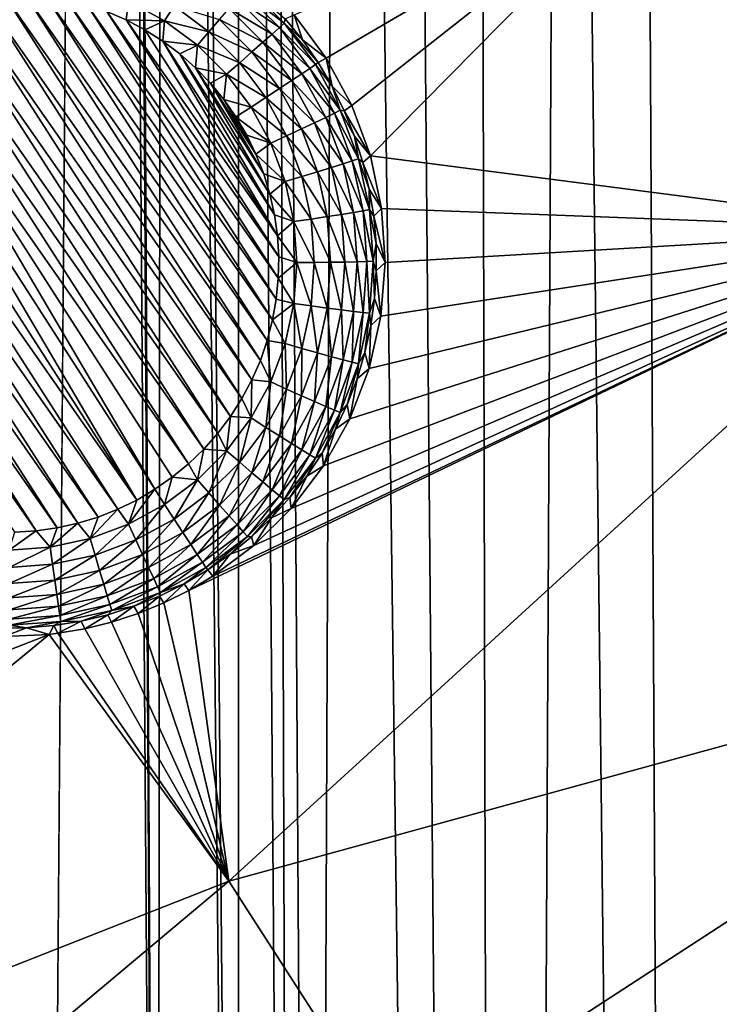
# Model space of a CAD drawing. Header units: metres. Extents: x -24 to 72, y -247 to 22.
# Tile 260 of 573: x 13 to 15, y -214 to -211. Entities that reach past the tile are written whole.
import ezdxf

# ---------------------------------------------------------------- set-up
doc = ezdxf.new("R2010")
doc.units = ezdxf.units.M
doc.layers.add('solid_509589_MEDIA_SW0001', color=7, linetype='CONTINUOUS')

msp = doc.modelspace()

# ---------------------------------------------------------------- linework, layer by layer
at = {"layer": 'solid_509589_MEDIA_SW0001'}
for points in [[(9.827398, -160.402893, 308.565277), (13.045057, -217.557907, 309.524597), (13.213239, -195.754791, 309.141724)], [(9.827398, -160.402893, 308.565277), (12.628703, -216.532242, 309.512268), (13.045057, -217.557907, 309.524597)], [(13.045057, -217.557907, 309.524597), (13.378036, -218.612869, 309.538422), (13.213239, -195.754791, 309.141724)], [(13.378036, -218.612869, 309.538422), (13.259324, -197.184433, 309.166046), (13.213239, -195.754791, 309.141724)], [(13.378036, -218.612869, 309.538422), (13.270106, -197.342987, 309.168671), (13.259324, -197.184433, 309.166046)], [(13.378036, -218.612869, 309.538422), (13.39714, -198.608475, 309.188965), (13.270106, -197.342987, 309.168671)], [(13.378036, -218.612869, 309.538422), (13.625908, -219.691513, 309.553772), (13.39714, -198.608475, 309.188965)], [(13.625908, -219.691513, 309.553772), (13.440362, -198.924759, 309.193909), (13.39714, -198.608475, 309.188965)], [(13.625908, -219.691513, 309.553772), (13.626086, -200.020081, 309.210388), (13.440362, -198.924759, 309.193909)], [(13.625908, -219.691513, 309.553772), (13.786937, -220.786545, 309.570587), (13.626086, -200.020081, 309.210388)], [(13.786937, -220.786545, 309.570587), (13.723194, -200.490143, 309.217224), (13.626086, -200.020081, 309.210388)], [(13.860041, -221.890396, 309.588806), (13.945312, -201.414352, 309.230164), (13.723194, -200.490143, 309.217224)], [(13.786937, -220.786545, 309.570587), (13.860041, -221.890396, 309.588806), (13.723194, -200.490143, 309.217224)], [(13.860041, -221.890396, 309.588806), (14.441781, -238.860062, 309.876434), (13.945312, -201.414352, 309.230164)], [(14.441781, -238.860062, 309.876434), (14.117226, -202.031662, 309.238403), (13.945312, -201.414352, 309.230164)], [(14.441781, -238.860062, 309.876434), (14.353544, -202.785583, 309.248077), (14.117226, -202.031662, 309.238403)], [(14.441781, -238.860062, 309.876434), (14.620336, -203.541016, 309.257233), (14.353544, -202.785583, 309.248077)], [(14.441781, -238.860062, 309.876434), (15.026771, -238.335419, 309.858276), (14.620336, -203.541016, 309.257233)], [(15.026771, -238.335419, 309.858276), (14.849113, -204.128036, 309.263947), (14.620336, -203.541016, 309.257233)], [(15.026771, -238.335419, 309.858276), (15.230062, -205.01091, 309.273407), (14.849113, -204.128036, 309.263947)], [(15.026771, -238.335419, 309.858276), (15.592545, -237.790359, 309.839752), (15.230062, -205.01091, 309.273407)], [(14.911809, -210.563904, 268.234863), (14.950194, -210.531403, 268.261108), (15.818496, -211.655716, 268.280731)], [(14.950194, -210.531403, 268.261108), (14.950193, -210.53186, 268.234985), (15.818496, -211.656174, 268.254608)], [(15.326511, -210.652802, 268.23645), (15.818496, -211.656174, 268.254608), (14.950193, -210.53186, 268.234985)], [(15.818496, -211.655716, 268.280731), (14.950194, -210.531403, 268.261108), (15.818496, -211.656174, 268.254608)], [(13.894341, -211.159302, 268.263062), (13.796313, -211.026947, 268.260468), (14.911809, -210.563904, 268.234863)], [(13.972493, -211.304276, 268.266449), (13.894341, -211.159302, 268.263062), (14.911809, -210.563904, 268.234863)], [(14.029166, -211.458908, 268.270599), (13.972493, -211.304276, 268.266449), (14.911809, -210.563904, 268.234863)], [(14.029166, -211.458908, 268.270599), (14.911809, -210.563904, 268.234863), (15.77787, -211.685333, 268.254425)], [(14.911809, -210.563904, 268.234863), (15.818496, -211.655716, 268.280731), (15.77787, -211.685333, 268.254425)], [(13.621112, -210.978348, 267.81192), (13.640181, -210.955521, 267.858917), (13.750567, -211.065887, 267.86084)], [(13.640181, -210.955521, 267.858917), (13.653197, -210.93959, 267.910583), (13.765589, -211.051971, 267.912537)], [(13.750567, -211.065887, 267.86084), (13.640181, -210.955521, 267.858917), (13.765589, -211.051971, 267.912537)], [(13.765589, -211.051971, 267.912537), (13.653197, -210.93959, 267.910583), (13.76808, -211.038742, 267.966949)], [(13.562168, -212.307724, 267.71521), (12.651519, -211.006393, 267.692505), (12.713546, -210.987427, 267.692169)], [(13.6012, -212.256027, 267.714325), (12.713546, -210.987427, 267.692169), (12.776787, -210.973404, 267.691925)], [(13.562168, -212.307724, 267.71521), (12.713546, -210.987427, 267.692169), (13.6012, -212.256027, 267.714325)], [(13.636061, -212.201431, 267.713379), (12.776787, -210.973404, 267.691925), (12.840946, -210.964386, 267.691772)], [(13.6012, -212.256027, 267.714325), (12.776787, -210.973404, 267.691925), (13.636061, -212.201431, 267.713379)], [(13.666552, -212.144196, 267.712372), (12.840946, -210.964386, 267.691772), (12.905674, -210.960434, 267.691711)], [(13.636061, -212.201431, 267.713379), (12.840946, -210.964386, 267.691772), (13.666552, -212.144196, 267.712372)], [(13.692432, -212.084824, 267.711334), (12.905674, -210.960434, 267.691711), (12.970452, -210.961563, 267.691711)], [(13.666552, -212.144196, 267.712372), (12.905674, -210.960434, 267.691711), (13.692432, -212.084824, 267.711334)], [(13.713583, -212.02356, 267.710266), (12.970452, -210.961563, 267.691711), (13.034965, -210.967773, 267.691833)], [(13.692432, -212.084824, 267.711334), (12.970452, -210.961563, 267.691711), (13.713583, -212.02356, 267.710266)], [(13.729863, -211.9608, 267.709167), (13.034965, -210.967773, 267.691833), (13.098823, -210.979034, 267.692017)], [(13.713583, -212.02356, 267.710266), (13.034965, -210.967773, 267.691833), (13.729863, -211.9608, 267.709167)], [(13.741156, -211.897018, 267.708038), (13.098823, -210.979034, 267.692017), (13.161541, -210.995255, 267.692322)], [(13.729863, -211.9608, 267.709167), (13.098823, -210.979034, 267.692017), (13.741156, -211.897018, 267.708038)], [(13.289274, -210.98468, 267.697205), (13.282282, -211.042221, 267.693115), (13.222816, -211.016357, 267.692688)], [(13.289274, -210.98468, 267.697205), (13.399484, -211.044846, 267.698273), (13.282282, -211.042221, 267.693115)], [(13.428401, -210.999603, 267.712677), (13.399484, -211.044846, 267.698273), (13.289274, -210.98468, 267.697205)], [(13.596643, -211.007294, 267.77124), (13.621112, -210.978348, 267.81192), (13.728559, -211.085785, 267.813812)], [(13.728559, -211.085785, 267.813812), (13.621112, -210.978348, 267.81192), (13.750567, -211.065887, 267.86084)], [(13.519148, -212.356262, 267.716064), (12.5912, -211.030182, 267.692932), (12.651519, -211.006393, 267.692505)], [(13.519148, -212.356262, 267.716064), (12.651519, -211.006393, 267.692505), (13.562168, -212.307724, 267.71521)], [(13.747415, -211.832535, 267.70694), (13.161541, -210.995255, 267.692322), (13.222816, -211.016357, 267.692688)], [(13.741156, -211.897018, 267.708038), (13.161541, -210.995255, 267.692322), (13.747415, -211.832535, 267.70694)], [(13.748587, -211.7677, 267.70578), (13.222816, -211.016357, 267.692688), (13.282282, -211.042221, 267.693115)], [(13.747415, -211.832535, 267.70694), (13.222816, -211.016357, 267.692688), (13.748587, -211.7677, 267.70578)], [(13.535033, -211.079407, 267.714081), (13.399484, -211.044846, 267.698273), (13.428401, -210.999603, 267.712677)], [(13.535033, -211.079407, 267.714081), (13.428401, -210.999603, 267.712677), (13.567618, -211.041382, 267.738251)], [(13.567618, -211.041382, 267.738251), (13.596643, -211.007294, 267.77124), (13.700322, -211.110962, 267.773041)], [(13.700322, -211.110962, 267.773041), (13.596643, -211.007294, 267.77124), (13.728559, -211.085785, 267.813812)], [(13.472457, -212.401245, 267.716858), (12.533155, -211.058472, 267.69342), (12.5912, -211.030182, 267.692932)], [(13.472457, -212.401245, 267.716858), (12.5912, -211.030182, 267.692932), (13.519148, -212.356262, 267.716064)], [(13.744668, -211.703049, 267.704651), (13.282282, -211.042221, 267.693115), (13.339478, -211.072647, 267.693665)], [(13.399484, -211.044846, 267.698273), (13.339478, -211.072647, 267.693665), (13.282282, -211.042221, 267.693115)], [(13.748587, -211.7677, 267.70578), (13.282282, -211.042221, 267.693115), (13.744668, -211.703049, 267.704651)], [(13.399484, -211.044846, 267.698273), (13.394124, -211.107468, 267.694275), (13.339478, -211.072647, 267.693665)], [(13.399484, -211.044846, 267.698273), (13.500008, -211.120087, 267.699585), (13.394124, -211.107468, 267.694275)], [(13.535033, -211.079407, 267.714081), (13.500008, -211.120087, 267.699585), (13.399484, -211.044846, 267.698273)], [(13.535033, -211.079407, 267.714081), (13.567618, -211.041382, 267.738251), (13.666826, -211.140564, 267.73999)], [(13.666826, -211.140564, 267.73999), (13.567618, -211.041382, 267.738251), (13.700322, -211.110962, 267.773041)], [(13.765589, -211.051971, 267.912537), (13.76808, -211.038742, 267.966949), (13.821154, -211.103912, 267.968109)], [(13.821154, -211.103912, 267.968109), (13.76808, -211.038742, 267.966949), (13.796313, -211.026947, 268.260468)], [(13.821154, -211.103912, 267.968109), (13.796313, -211.026947, 268.260468), (13.894341, -211.159302, 268.263062)], [(13.369756, -212.479218, 267.718201), (12.47759, -211.091187, 267.69397), (12.533155, -211.058472, 267.69342)], [(13.422603, -212.442276, 267.71756), (12.533155, -211.058472, 267.69342), (13.472457, -212.401245, 267.716858)], [(13.369756, -212.479218, 267.718201), (12.533155, -211.058472, 267.69342), (13.422603, -212.442276, 267.71756)], [(13.744668, -211.703049, 267.704651), (13.339478, -211.072647, 267.693665), (13.394124, -211.107468, 267.694275)], [(13.728559, -211.085785, 267.813812), (13.750567, -211.065887, 267.86084), (13.84412, -211.190842, 267.863007)], [(13.750567, -211.065887, 267.86084), (13.765589, -211.051971, 267.912537), (13.860842, -211.179184, 267.914764)], [(13.84412, -211.190842, 267.863007), (13.750567, -211.065887, 267.86084), (13.860842, -211.179184, 267.914764)], [(13.765589, -211.051971, 267.912537), (13.821154, -211.103912, 267.968109), (13.869207, -211.172852, 267.969299)], [(13.860842, -211.179184, 267.914764), (13.765589, -211.051971, 267.912537), (13.869207, -211.172852, 267.969299)], [(13.31419, -212.511932, 267.718781), (12.424744, -211.128128, 267.694641), (12.47759, -211.091187, 267.69397)], [(13.31419, -212.511932, 267.718781), (12.47759, -211.091187, 267.69397), (13.369756, -212.479218, 267.718201)], [(13.73569, -211.63887, 267.703552), (13.394124, -211.107468, 267.694275), (13.445907, -211.1465, 267.694946)], [(13.500008, -211.120087, 267.699585), (13.445907, -211.1465, 267.694946), (13.394124, -211.107468, 267.694275)], [(13.744668, -211.703049, 267.704651), (13.394124, -211.107468, 267.694275), (13.73569, -211.63887, 267.703552)], [(13.62922, -211.173584, 267.715729), (13.500008, -211.120087, 267.699585), (13.535033, -211.079407, 267.714081)], [(13.62922, -211.173584, 267.715729), (13.535033, -211.079407, 267.714081), (13.666826, -211.140564, 267.73999)], [(13.700322, -211.110962, 267.773041), (13.728559, -211.085785, 267.813812), (13.819623, -211.207413, 267.815918)], [(13.819623, -211.207413, 267.815918), (13.728559, -211.085785, 267.813812), (13.84412, -211.190842, 267.863007)], [(13.869207, -211.172852, 267.969299), (13.821154, -211.103912, 267.968109), (13.894341, -211.159302, 268.263062)], [(13.31419, -212.511932, 267.718781), (12.374889, -211.169174, 267.695343), (12.424744, -211.128128, 267.694641)], [(13.500008, -211.120087, 267.699585), (13.494417, -211.189438, 267.695709), (13.445907, -211.1465, 267.694946)], [(13.500008, -211.120087, 267.699585), (13.588799, -211.208862, 267.701111), (13.494417, -211.189438, 267.695709)], [(13.62922, -211.173584, 267.715729), (13.588799, -211.208862, 267.701111), (13.500008, -211.120087, 267.699585)], [(13.666826, -211.140564, 267.73999), (13.700322, -211.110962, 267.773041), (13.788191, -211.228317, 267.775085)], [(13.788191, -211.228317, 267.775085), (13.700322, -211.110962, 267.773041), (13.819623, -211.207413, 267.815918)], [(13.721687, -211.575562, 267.702454), (13.445907, -211.1465, 267.694946), (13.494417, -211.189438, 267.695709)], [(13.73569, -211.63887, 267.703552), (13.445907, -211.1465, 267.694946), (13.721687, -211.575562, 267.702454)], [(13.62922, -211.173584, 267.715729), (13.666826, -211.140564, 267.73999), (13.750905, -211.252869, 267.741943)], [(13.750905, -211.252869, 267.741943), (13.666826, -211.140564, 267.73999), (13.788191, -211.228317, 267.775085)], [(13.911974, -211.245209, 267.970581), (13.869207, -211.172852, 267.969299), (13.894341, -211.159302, 268.263062)], [(13.911974, -211.245209, 267.970581), (13.894341, -211.159302, 268.263062), (13.972493, -211.304276, 268.266449)], [(13.256146, -212.540237, 267.719269), (12.328198, -211.214157, 267.696136), (12.374889, -211.169174, 267.695343)], [(13.31419, -212.511932, 267.718781), (13.256146, -212.540237, 267.719269), (12.374889, -211.169174, 267.695343)], [(13.702774, -211.513611, 267.701355), (13.494417, -211.189438, 267.695709), (13.539416, -211.236053, 267.696503)], [(13.588799, -211.208862, 267.701111), (13.539416, -211.236053, 267.696503), (13.494417, -211.189438, 267.695709)], [(13.721687, -211.575562, 267.702454), (13.494417, -211.189438, 267.695709), (13.702774, -211.513611, 267.701355)], [(13.709044, -211.280197, 267.71759), (13.588799, -211.208862, 267.701111), (13.62922, -211.173584, 267.715729)], [(13.709044, -211.280197, 267.71759), (13.62922, -211.173584, 267.715729), (13.750905, -211.252869, 267.741943)], [(13.819623, -211.207413, 267.815918), (13.84412, -211.190842, 267.863007), (13.918936, -211.327835, 267.865417)], [(13.84412, -211.190842, 267.863007), (13.860842, -211.179184, 267.914764), (13.937016, -211.318665, 267.917175)], [(13.918936, -211.327835, 267.865417), (13.84412, -211.190842, 267.863007), (13.937016, -211.318665, 267.917175)], [(13.860842, -211.179184, 267.914764), (13.869207, -211.172852, 267.969299), (13.911974, -211.245209, 267.970581)], [(13.937016, -211.318665, 267.917175), (13.860842, -211.179184, 267.914764), (13.911974, -211.245209, 267.970581)], [(13.195827, -212.564011, 267.719696), (12.285178, -211.26268, 267.696991), (12.328198, -211.214157, 267.696136)], [(13.256146, -212.540237, 267.719269), (13.195827, -212.564011, 267.719696), (12.328198, -211.214157, 267.696136)], [(13.588799, -211.208862, 267.701111), (13.580649, -211.286102, 267.697388), (13.539416, -211.236053, 267.696503)], [(13.588799, -211.208862, 267.701111), (13.664049, -211.309372, 267.702881), (13.580649, -211.286102, 267.697388)], [(13.709044, -211.280197, 267.71759), (13.664049, -211.309372, 267.702881), (13.588799, -211.208862, 267.701111)], [(13.750905, -211.252869, 267.741943), (13.788191, -211.228317, 267.775085), (13.85846, -211.356995, 267.777344)], [(13.788191, -211.228317, 267.775085), (13.819623, -211.207413, 267.815918), (13.892447, -211.340759, 267.818237)], [(13.85846, -211.356995, 267.777344), (13.788191, -211.228317, 267.775085), (13.892447, -211.340759, 267.818237)], [(13.892447, -211.340759, 267.818237), (13.819623, -211.207413, 267.815918), (13.918936, -211.327835, 267.865417)], [(13.679058, -211.453323, 267.700317), (13.539416, -211.236053, 267.696503), (13.580649, -211.286102, 267.697388)], [(13.702774, -211.513611, 267.701355), (13.539416, -211.236053, 267.696503), (13.679058, -211.453323, 267.700317)], [(13.709044, -211.280197, 267.71759), (13.750905, -211.252869, 267.741943), (13.818143, -211.375992, 267.74408)], [(13.818143, -211.375992, 267.74408), (13.750905, -211.252869, 267.741943), (13.85846, -211.356995, 267.777344)], [(13.949213, -211.320541, 267.971893), (13.911974, -211.245209, 267.970581), (13.972493, -211.304276, 268.266449)], [(13.937016, -211.318665, 267.917175), (13.911974, -211.245209, 267.970581), (13.949213, -211.320541, 267.971893)], [(13.133801, -212.582977, 267.720032), (12.246146, -211.314377, 267.697876), (12.285178, -211.26268, 267.696991)], [(13.195827, -212.564011, 267.719696), (13.133801, -212.582977, 267.720032), (12.285178, -211.26268, 267.696991)], [(13.650655, -211.39502, 267.69928), (13.580649, -211.286102, 267.697388), (13.61779, -211.339188, 267.698303)], [(13.664049, -211.309372, 267.702881), (13.61779, -211.339188, 267.698303), (13.580649, -211.286102, 267.697388)], [(13.679058, -211.453323, 267.700317), (13.580649, -211.286102, 267.697388), (13.650655, -211.39502, 267.69928)], [(13.772881, -211.397095, 267.719635), (13.664049, -211.309372, 267.702881), (13.709044, -211.280197, 267.71759)], [(13.772881, -211.397095, 267.719635), (13.709044, -211.280197, 267.71759), (13.818143, -211.375992, 267.74408)], [(13.070559, -212.597, 267.720276), (12.211286, -211.368988, 267.698822), (12.246146, -211.314377, 267.697876)], [(13.133801, -212.582977, 267.720032), (13.070559, -212.597, 267.720276), (12.246146, -211.314377, 267.697876)], [(13.664049, -211.309372, 267.702881), (13.724228, -211.419571, 267.704803), (13.61779, -211.339188, 267.698303)], [(13.772881, -211.397095, 267.719635), (13.724228, -211.419571, 267.704803), (13.664049, -211.309372, 267.702881)], [(13.918936, -211.327835, 267.865417), (13.937016, -211.318665, 267.917175), (13.992562, -211.467575, 267.9198)], [(13.937016, -211.318665, 267.917175), (13.949213, -211.320541, 267.971893), (13.980718, -211.398468, 267.973236)], [(13.992562, -211.467575, 267.9198), (13.937016, -211.318665, 267.917175), (13.980718, -211.398468, 267.973236)], [(13.949213, -211.320541, 267.971893), (13.972493, -211.304276, 268.266449), (14.029166, -211.458908, 268.270599)], [(13.724228, -211.419571, 267.704803), (13.650655, -211.39502, 267.69928), (13.61779, -211.339188, 267.698303)], [(13.85846, -211.356995, 267.777344), (13.892447, -211.340759, 267.818237), (13.94555, -211.483109, 267.82074)], [(13.892447, -211.340759, 267.818237), (13.918936, -211.327835, 267.865417), (13.973491, -211.474075, 267.86795)], [(13.94555, -211.483109, 267.82074), (13.892447, -211.340759, 267.818237), (13.973491, -211.474075, 267.86795)], [(13.973491, -211.474075, 267.86795), (13.918936, -211.327835, 267.865417), (13.992562, -211.467575, 267.9198)], [(13.980718, -211.398468, 267.973236), (13.949213, -211.320541, 267.971893), (14.029166, -211.458908, 268.270599)], [(13.0064, -212.606018, 267.720428), (12.180795, -211.426208, 267.699829), (12.211286, -211.368988, 267.698822)], [(13.070559, -212.597, 267.720276), (13.0064, -212.606018, 267.720428), (12.211286, -211.368988, 267.698822)], [(13.772881, -211.397095, 267.719635), (13.818143, -211.375992, 267.74408), (13.867173, -211.507416, 267.746368)], [(13.818143, -211.375992, 267.74408), (13.85846, -211.356995, 267.777344), (13.9097, -211.494354, 267.779724)], [(13.867173, -211.507416, 267.746368), (13.818143, -211.375992, 267.74408), (13.9097, -211.494354, 267.779724)], [(13.9097, -211.494354, 267.779724), (13.85846, -211.356995, 267.777344), (13.94555, -211.483109, 267.82074)], [(13.724228, -211.419571, 267.704803), (13.679058, -211.453323, 267.700317), (13.650655, -211.39502, 267.69928)], [(13.819429, -211.521866, 267.721802), (13.724228, -211.419571, 267.704803), (13.772881, -211.397095, 267.719635)], [(13.819429, -211.521866, 267.721802), (13.772881, -211.397095, 267.719635), (13.867173, -211.507416, 267.746368)], [(14.00631, -211.478516, 267.97464), (13.980718, -211.398468, 267.973236), (14.029166, -211.458908, 268.270599)], [(13.992562, -211.467575, 267.9198), (13.980718, -211.398468, 267.973236), (14.00631, -211.478516, 267.97464)], [(13.0064, -212.606018, 267.720428), (12.941672, -212.609985, 267.72049), (12.180795, -211.426208, 267.699829)], [(13.724228, -211.419571, 267.704803), (13.76811, -211.537201, 267.706848), (13.679058, -211.453323, 267.700317)], [(13.819429, -211.521866, 267.721802), (13.76811, -211.537201, 267.706848), (13.724228, -211.419571, 267.704803)], [(13.76811, -211.537201, 267.706848), (13.702774, -211.513611, 267.701355), (13.679058, -211.453323, 267.700317)], [(13.973491, -211.474075, 267.86795), (13.992562, -211.467575, 267.9198), (14.026348, -211.622864, 267.922485)], [(13.992562, -211.467575, 267.9198), (14.00631, -211.478516, 267.97464), (14.025848, -211.560242, 267.976074)], [(14.026348, -211.622864, 267.922485), (13.992562, -211.467575, 267.9198), (14.025848, -211.560242, 267.976074)], [(14.00631, -211.478516, 267.97464), (14.029166, -211.458908, 268.270599), (14.063211, -211.620071, 268.275452)], [(14.063211, -211.620071, 268.275452), (14.029166, -211.458908, 268.270599), (15.77787, -211.685333, 268.254425)], [(13.867173, -211.507416, 267.746368), (13.9097, -211.494354, 267.779724), (13.940867, -211.637604, 267.782227)], [(13.9097, -211.494354, 267.779724), (13.94555, -211.483109, 267.82074), (13.977851, -211.631561, 267.823334)], [(13.940867, -211.637604, 267.782227), (13.9097, -211.494354, 267.779724), (13.977851, -211.631561, 267.823334)], [(13.94555, -211.483109, 267.82074), (13.973491, -211.474075, 267.86795), (14.006674, -211.626602, 267.870605)], [(13.977851, -211.631561, 267.823334), (13.94555, -211.483109, 267.82074), (14.006674, -211.626602, 267.870605)], [(14.006674, -211.626602, 267.870605), (13.973491, -211.474075, 267.86795), (14.026348, -211.622864, 267.922485)], [(14.025848, -211.560242, 267.976074), (14.00631, -211.478516, 267.97464), (14.063211, -211.620071, 268.275452)], [(13.76811, -211.537201, 267.706848), (13.721687, -211.575562, 267.702454), (13.702774, -211.513611, 267.701355)], [(13.847743, -211.652008, 267.72406), (13.76811, -211.537201, 267.706848), (13.819429, -211.521866, 267.721802)], [(13.819429, -211.521866, 267.721802), (13.867173, -211.507416, 267.746368), (13.896996, -211.644501, 267.748779)], [(13.847743, -211.652008, 267.72406), (13.819429, -211.521866, 267.721802), (13.896996, -211.644501, 267.748779)], [(13.896996, -211.644501, 267.748779), (13.867173, -211.507416, 267.746368), (13.940867, -211.637604, 267.782227)], [(13.76811, -211.537201, 267.706848), (13.794802, -211.659882, 267.708984), (13.721687, -211.575562, 267.702454)], [(13.847743, -211.652008, 267.72406), (13.794802, -211.659882, 267.708984), (13.76811, -211.537201, 267.706848)], [(14.039224, -211.643219, 267.977509), (14.025848, -211.560242, 267.976074), (14.063211, -211.620071, 268.275452)], [(14.026348, -211.622864, 267.922485), (14.025848, -211.560242, 267.976074), (14.039224, -211.643219, 267.977509)], [(13.794802, -211.659882, 267.708984), (13.73569, -211.63887, 267.703552), (13.721687, -211.575562, 267.702454)], [(14.039224, -211.643219, 267.977509), (14.063211, -211.620071, 268.275452), (14.073927, -211.784485, 268.281006)], [(14.073927, -211.784485, 268.281006), (14.063211, -211.620071, 268.275452), (15.77787, -211.685333, 268.254425)], [(13.794802, -211.659882, 267.708984), (13.744668, -211.703049, 267.704651), (13.73569, -211.63887, 267.703552)], [(13.847743, -211.652008, 267.72406), (13.896996, -211.644501, 267.748779), (13.907005, -211.784409, 267.751221)], [(13.896996, -211.644501, 267.748779), (13.940867, -211.637604, 267.782227), (13.951327, -211.783829, 267.78479)], [(13.907005, -211.784409, 267.751221), (13.896996, -211.644501, 267.748779), (13.951327, -211.783829, 267.78479)], [(13.940867, -211.637604, 267.782227), (13.977851, -211.631561, 267.823334), (13.988691, -211.783112, 267.825958)], [(13.951327, -211.783829, 267.78479), (13.940867, -211.637604, 267.782227), (13.988691, -211.783112, 267.825958)], [(13.977851, -211.631561, 267.823334), (14.006674, -211.626602, 267.870605), (14.017811, -211.782288, 267.873322)], [(13.988691, -211.783112, 267.825958), (13.977851, -211.631561, 267.823334), (14.017811, -211.782288, 267.873322)], [(14.006674, -211.626602, 267.870605), (14.026348, -211.622864, 267.922485), (14.037687, -211.781372, 267.925262)], [(14.017811, -211.782288, 267.873322), (14.006674, -211.626602, 267.870605), (14.037687, -211.781372, 267.925262)], [(14.026348, -211.622864, 267.922485), (14.039224, -211.643219, 267.977509), (14.046359, -211.726959, 267.978973)], [(14.037687, -211.781372, 267.925262), (14.026348, -211.622864, 267.922485), (14.046359, -211.726959, 267.978973)], [(14.046359, -211.726959, 267.978973), (14.039224, -211.643219, 267.977509), (14.073927, -211.784485, 268.281006)], [(13.794802, -211.659882, 267.708984), (13.80376, -211.78511, 267.711182), (13.744668, -211.703049, 267.704651)], [(13.857245, -211.784851, 267.726379), (13.794802, -211.659882, 267.708984), (13.847743, -211.652008, 267.72406)], [(13.857245, -211.784851, 267.726379), (13.80376, -211.78511, 267.711182), (13.794802, -211.659882, 267.708984)], [(13.857245, -211.784851, 267.726379), (13.847743, -211.652008, 267.72406), (13.907005, -211.784409, 267.751221)], [(13.473829, -212.788651, 268.340454), (15.77787, -211.685333, 268.254425), (13.595906, -213.678162, 268.377441)], [(13.473829, -212.788651, 268.340454), (13.54736, -212.744843, 268.335693), (15.77787, -211.685333, 268.254425)], [(13.54736, -212.744843, 268.335693), (13.672996, -212.650803, 268.326996), (15.77787, -211.685333, 268.254425)], [(15.77787, -211.685333, 268.254425), (16.559731, -212.866943, 268.275055), (13.595906, -213.678162, 268.377441)], [(13.672996, -212.650803, 268.326996), (13.786975, -212.53801, 268.318329), (15.77787, -211.685333, 268.254425)], [(13.80376, -211.78511, 267.711182), (13.748587, -211.7677, 267.70578), (13.744668, -211.703049, 267.704651)], [(13.786975, -212.53801, 268.318329), (13.886001, -212.407776, 268.309814), (15.77787, -211.685333, 268.254425)], [(13.886001, -212.407776, 268.309814), (13.966178, -212.263596, 268.301727), (15.77787, -211.685333, 268.254425)], [(13.966178, -212.263596, 268.301727), (14.024922, -212.109543, 268.294189), (15.77787, -211.685333, 268.254425)], [(14.024922, -212.109543, 268.294189), (14.061078, -211.948761, 268.287262), (15.77787, -211.685333, 268.254425)], [(14.061078, -211.948761, 268.287262), (14.073927, -211.784485, 268.281006), (15.77787, -211.685333, 268.254425)], [(14.037687, -211.781372, 267.925262), (14.046359, -211.726959, 267.978973), (14.047216, -211.810989, 267.980438)], [(14.047216, -211.810989, 267.980438), (14.046359, -211.726959, 267.978973), (14.073927, -211.784485, 268.281006)], [(13.80376, -211.78511, 267.711182), (13.747415, -211.832535, 267.70694), (13.748587, -211.7677, 267.70578)], [(13.80376, -211.78511, 267.711182), (13.794802, -211.910339, 267.713379), (13.747415, -211.832535, 267.70694)], [(13.847743, -211.917694, 267.728699), (13.794802, -211.910339, 267.713379), (13.80376, -211.78511, 267.711182)], [(13.847743, -211.917694, 267.728699), (13.80376, -211.78511, 267.711182), (13.857245, -211.784851, 267.726379)], [(13.847743, -211.917694, 267.728699), (13.857245, -211.784851, 267.726379), (13.896996, -211.924332, 267.753662)], [(13.857245, -211.784851, 267.726379), (13.907005, -211.784409, 267.751221), (13.896996, -211.924332, 267.753662)], [(13.896996, -211.924332, 267.753662), (13.907005, -211.784409, 267.751221), (13.940867, -211.930054, 267.787354)], [(13.907005, -211.784409, 267.751221), (13.951327, -211.783829, 267.78479), (13.940867, -211.930054, 267.787354)], [(13.940867, -211.930054, 267.787354), (13.951327, -211.783829, 267.78479), (13.977851, -211.934662, 267.828613)], [(13.951327, -211.783829, 267.78479), (13.988691, -211.783112, 267.825958), (13.977851, -211.934662, 267.828613)], [(13.977851, -211.934662, 267.828613), (13.988691, -211.783112, 267.825958), (14.006674, -211.937973, 267.876068)], [(13.988691, -211.783112, 267.825958), (14.017811, -211.782288, 267.873322), (14.006674, -211.937973, 267.876068)], [(14.006674, -211.937973, 267.876068), (14.017811, -211.782288, 267.873322), (14.026348, -211.939896, 267.92804)], [(14.017811, -211.782288, 267.873322), (14.037687, -211.781372, 267.925262), (14.026348, -211.939896, 267.92804)], [(14.026348, -211.939896, 267.92804), (14.037687, -211.781372, 267.925262), (14.04179, -211.894852, 267.981903)], [(14.037687, -211.781372, 267.925262), (14.047216, -211.810989, 267.980438), (14.04179, -211.894852, 267.981903)], [(14.047216, -211.810989, 267.980438), (14.073927, -211.784485, 268.281006), (14.061078, -211.948761, 268.287262)], [(14.04179, -211.894852, 267.981903), (14.047216, -211.810989, 267.980438), (14.061078, -211.948761, 268.287262)], [(13.794802, -211.910339, 267.713379), (13.741156, -211.897018, 267.708038), (13.747415, -211.832535, 267.70694)], [(13.794802, -211.910339, 267.713379), (13.729863, -211.9608, 267.709167), (13.741156, -211.897018, 267.708038)], [(13.794802, -211.910339, 267.713379), (13.76811, -212.03302, 267.715515), (13.729863, -211.9608, 267.709167)], [(13.819429, -212.047821, 267.730988), (13.76811, -212.03302, 267.715515), (13.794802, -211.910339, 267.713379)], [(13.819429, -212.047821, 267.730988), (13.794802, -211.910339, 267.713379), (13.847743, -211.917694, 267.728699)], [(13.819429, -212.047821, 267.730988), (13.847743, -211.917694, 267.728699), (13.867173, -212.061417, 267.756042)], [(13.847743, -211.917694, 267.728699), (13.896996, -211.924332, 267.753662), (13.867173, -212.061417, 267.756042)], [(14.026348, -211.939896, 267.92804), (14.04179, -211.894852, 267.981903), (14.030111, -211.978073, 267.983368)], [(14.030111, -211.978073, 267.983368), (14.04179, -211.894852, 267.981903), (14.061078, -211.948761, 268.287262)], [(13.867173, -212.061417, 267.756042), (13.896996, -211.924332, 267.753662), (13.9097, -212.073303, 267.789856)], [(13.896996, -211.924332, 267.753662), (13.940867, -211.930054, 267.787354), (13.9097, -212.073303, 267.789856)], [(13.9097, -212.073303, 267.789856), (13.940867, -211.930054, 267.787354), (13.94555, -212.083115, 267.831207)], [(13.940867, -211.930054, 267.787354), (13.977851, -211.934662, 267.828613), (13.94555, -212.083115, 267.831207)], [(13.94555, -212.083115, 267.831207), (13.977851, -211.934662, 267.828613), (13.973491, -212.090485, 267.878723)], [(13.977851, -211.934662, 267.828613), (14.006674, -211.937973, 267.876068), (13.973491, -212.090485, 267.878723)], [(13.973491, -212.090485, 267.878723), (14.006674, -211.937973, 267.876068), (13.992562, -212.095184, 267.930756)], [(14.006674, -211.937973, 267.876068), (14.026348, -211.939896, 267.92804), (13.992562, -212.095184, 267.930756)], [(13.992562, -212.095184, 267.930756), (14.026348, -211.939896, 267.92804), (14.012245, -212.060196, 267.984802)], [(14.026348, -211.939896, 267.92804), (14.030111, -211.978073, 267.983368), (14.012245, -212.060196, 267.984802)], [(14.030111, -211.978073, 267.983368), (14.061078, -211.948761, 268.287262), (14.024922, -212.109543, 268.294189)], [(13.76811, -212.03302, 267.715515), (13.713583, -212.02356, 267.710266), (13.729863, -211.9608, 267.709167)], [(14.012245, -212.060196, 267.984802), (14.030111, -211.978073, 267.983368), (14.024922, -212.109543, 268.294189)], [(13.724228, -212.150665, 267.71756), (13.692432, -212.084824, 267.711334), (13.713583, -212.02356, 267.710266)], [(13.76811, -212.03302, 267.715515), (13.724228, -212.150665, 267.71756), (13.713583, -212.02356, 267.710266)], [(13.772881, -212.172607, 267.733154), (13.724228, -212.150665, 267.71756), (13.76811, -212.03302, 267.715515)], [(13.772881, -212.172607, 267.733154), (13.76811, -212.03302, 267.715515), (13.819429, -212.047821, 267.730988)], [(13.772881, -212.172607, 267.733154), (13.819429, -212.047821, 267.730988), (13.818143, -212.192841, 267.758331)], [(13.819429, -212.047821, 267.730988), (13.867173, -212.061417, 267.756042), (13.818143, -212.192841, 267.758331)], [(13.818143, -212.192841, 267.758331), (13.867173, -212.061417, 267.756042), (13.85846, -212.210663, 267.792236)], [(13.867173, -212.061417, 267.756042), (13.9097, -212.073303, 267.789856), (13.85846, -212.210663, 267.792236)], [(13.988291, -212.140747, 267.986206), (14.012245, -212.060196, 267.984802), (14.024922, -212.109543, 268.294189)], [(13.992562, -212.095184, 267.930756), (14.012245, -212.060196, 267.984802), (13.988291, -212.140747, 267.986206)], [(13.724228, -212.150665, 267.71756), (13.666552, -212.144196, 267.712372), (13.692432, -212.084824, 267.711334)], [(13.85846, -212.210663, 267.792236), (13.9097, -212.073303, 267.789856), (13.892447, -212.225464, 267.833679)], [(13.9097, -212.073303, 267.789856), (13.94555, -212.083115, 267.831207), (13.892447, -212.225464, 267.833679)], [(13.892447, -212.225464, 267.833679), (13.94555, -212.083115, 267.831207), (13.918936, -212.23674, 267.881256)], [(13.94555, -212.083115, 267.831207), (13.973491, -212.090485, 267.878723), (13.918936, -212.23674, 267.881256)], [(13.918936, -212.23674, 267.881256), (13.973491, -212.090485, 267.878723), (13.937016, -212.24408, 267.93335)], [(13.973491, -212.090485, 267.878723), (13.992562, -212.095184, 267.930756), (13.937016, -212.24408, 267.93335)], [(13.937016, -212.24408, 267.93335), (13.992562, -212.095184, 267.930756), (13.958383, -212.219284, 267.987579)], [(13.992562, -212.095184, 267.930756), (13.988291, -212.140747, 267.986206), (13.958383, -212.219284, 267.987579)], [(13.988291, -212.140747, 267.986206), (14.024922, -212.109543, 268.294189), (13.966178, -212.263596, 268.301727)], [(13.664049, -212.260849, 267.719482), (13.636061, -212.201431, 267.713379), (13.666552, -212.144196, 267.712372)], [(13.724228, -212.150665, 267.71756), (13.664049, -212.260849, 267.719482), (13.666552, -212.144196, 267.712372)], [(13.709044, -212.289505, 267.735199), (13.664049, -212.260849, 267.719482), (13.724228, -212.150665, 267.71756)], [(13.709044, -212.289505, 267.735199), (13.724228, -212.150665, 267.71756), (13.772881, -212.172607, 267.733154)], [(13.958383, -212.219284, 267.987579), (13.988291, -212.140747, 267.986206), (13.966178, -212.263596, 268.301727)], [(13.709044, -212.289505, 267.735199), (13.772881, -212.172607, 267.733154), (13.750905, -212.315964, 267.760498)], [(13.772881, -212.172607, 267.733154), (13.818143, -212.192841, 267.758331), (13.750905, -212.315964, 267.760498)], [(13.750905, -212.315964, 267.760498), (13.818143, -212.192841, 267.758331), (13.788191, -212.33934, 267.794495)], [(13.818143, -212.192841, 267.758331), (13.85846, -212.210663, 267.792236), (13.788191, -212.33934, 267.794495)], [(13.664049, -212.260849, 267.719482), (13.6012, -212.256027, 267.714325), (13.636061, -212.201431, 267.713379)], [(13.788191, -212.33934, 267.794495), (13.85846, -212.210663, 267.792236), (13.819623, -212.35881, 267.836029)], [(13.85846, -212.210663, 267.792236), (13.892447, -212.225464, 267.833679), (13.819623, -212.35881, 267.836029)], [(13.922688, -212.29538, 267.988892), (13.958383, -212.219284, 267.987579), (13.966178, -212.263596, 268.301727)], [(13.937016, -212.24408, 267.93335), (13.958383, -212.219284, 267.987579), (13.922688, -212.29538, 267.988892)], [(13.819623, -212.35881, 267.836029), (13.892447, -212.225464, 267.833679), (13.84412, -212.373734, 267.883667)], [(13.892447, -212.225464, 267.833679), (13.918936, -212.23674, 267.881256), (13.84412, -212.373734, 267.883667)], [(13.84412, -212.373734, 267.883667), (13.918936, -212.23674, 267.881256), (13.860842, -212.383575, 267.93576)], [(13.918936, -212.23674, 267.881256), (13.937016, -212.24408, 267.93335), (13.860842, -212.383575, 267.93576)], [(13.860842, -212.383575, 267.93576), (13.937016, -212.24408, 267.93335), (13.881406, -212.368576, 267.990173)], [(13.937016, -212.24408, 267.93335), (13.922688, -212.29538, 267.988892), (13.881406, -212.368576, 267.990173)], [(13.588799, -212.361359, 267.721252), (13.562168, -212.307724, 267.71521), (13.6012, -212.256027, 267.714325)], [(13.664049, -212.260849, 267.719482), (13.588799, -212.361359, 267.721252), (13.6012, -212.256027, 267.714325)], [(13.62922, -212.396118, 267.737061), (13.588799, -212.361359, 267.721252), (13.664049, -212.260849, 267.719482)], [(13.62922, -212.396118, 267.737061), (13.664049, -212.260849, 267.719482), (13.709044, -212.289505, 267.735199)], [(13.922688, -212.29538, 267.988892), (13.966178, -212.263596, 268.301727), (13.886001, -212.407776, 268.309814)], [(13.588799, -212.361359, 267.721252), (13.519148, -212.356262, 267.716064), (13.562168, -212.307724, 267.71521)], [(13.62922, -212.396118, 267.737061), (13.709044, -212.289505, 267.735199), (13.666826, -212.428268, 267.762451)], [(13.709044, -212.289505, 267.735199), (13.750905, -212.315964, 267.760498), (13.666826, -212.428268, 267.762451)], [(13.881406, -212.368576, 267.990173), (13.922688, -212.29538, 267.988892), (13.886001, -212.407776, 268.309814)], [(13.666826, -212.428268, 267.762451), (13.750905, -212.315964, 267.760498), (13.700322, -212.456696, 267.796539)], [(13.750905, -212.315964, 267.760498), (13.788191, -212.33934, 267.794495), (13.700322, -212.456696, 267.796539)], [(13.700322, -212.456696, 267.796539), (13.788191, -212.33934, 267.794495), (13.728559, -212.480438, 267.838135)], [(13.788191, -212.33934, 267.794495), (13.819623, -212.35881, 267.836029), (13.728559, -212.480438, 267.838135)], [(13.500008, -212.450134, 267.722778), (13.472457, -212.401245, 267.716858), (13.519148, -212.356262, 267.716064)], [(13.588799, -212.361359, 267.721252), (13.500008, -212.450134, 267.722778), (13.519148, -212.356262, 267.716064)], [(13.535033, -212.490295, 267.738708), (13.500008, -212.450134, 267.722778), (13.588799, -212.361359, 267.721252)], [(13.535033, -212.490295, 267.738708), (13.588799, -212.361359, 267.721252), (13.62922, -212.396118, 267.737061)], [(13.728559, -212.480438, 267.838135), (13.819623, -212.35881, 267.836029), (13.750567, -212.498688, 267.885834)], [(13.819623, -212.35881, 267.836029), (13.84412, -212.373734, 267.883667), (13.750567, -212.498688, 267.885834)], [(13.750567, -212.498688, 267.885834), (13.84412, -212.373734, 267.883667), (13.765589, -212.510788, 267.937988)], [(13.84412, -212.373734, 267.883667), (13.860842, -212.383575, 267.93576), (13.765589, -212.510788, 267.937988)], [(13.834768, -212.438492, 267.991394), (13.881406, -212.368576, 267.990173), (13.886001, -212.407776, 268.309814)], [(13.860842, -212.383575, 267.93576), (13.881406, -212.368576, 267.990173), (13.834768, -212.438492, 267.991394)], [(13.500008, -212.450134, 267.722778), (13.422603, -212.442276, 267.71756), (13.472457, -212.401245, 267.716858)], [(13.535033, -212.490295, 267.738708), (13.62922, -212.396118, 267.737061), (13.567618, -212.527451, 267.764191)], [(13.62922, -212.396118, 267.737061), (13.666826, -212.428268, 267.762451), (13.567618, -212.527451, 267.764191)], [(13.765589, -212.510788, 267.937988), (13.860842, -212.383575, 267.93576), (13.783036, -212.50473, 267.992554)], [(13.860842, -212.383575, 267.93576), (13.834768, -212.438492, 267.991394), (13.783036, -212.50473, 267.992554)], [(13.567618, -212.527451, 267.764191), (13.666826, -212.428268, 267.762451), (13.596643, -212.560364, 267.79834)], [(13.666826, -212.428268, 267.762451), (13.700322, -212.456696, 267.796539), (13.596643, -212.560364, 267.79834)], [(13.834768, -212.438492, 267.991394), (13.886001, -212.407776, 268.309814), (13.786975, -212.53801, 268.318329)], [(13.399484, -212.525375, 267.724091), (13.369756, -212.479218, 267.718201), (13.422603, -212.442276, 267.71756)], [(13.500008, -212.450134, 267.722778), (13.399484, -212.525375, 267.724091), (13.422603, -212.442276, 267.71756)], [(13.428401, -212.570099, 267.740112), (13.399484, -212.525375, 267.724091), (13.500008, -212.450134, 267.722778)], [(13.535033, -212.490295, 267.738708), (13.428401, -212.570099, 267.740112), (13.500008, -212.450134, 267.722778)], [(13.596643, -212.560364, 267.79834), (13.700322, -212.456696, 267.796539), (13.621112, -212.587875, 267.840027)], [(13.700322, -212.456696, 267.796539), (13.728559, -212.480438, 267.838135), (13.621112, -212.587875, 267.840027)], [(13.783036, -212.50473, 267.992554), (13.834768, -212.438492, 267.991394), (13.786975, -212.53801, 268.318329)], [(13.289274, -212.585541, 267.725159), (13.369756, -212.479218, 267.718201), (13.399484, -212.525375, 267.724091)], [(13.289274, -212.585541, 267.725159), (13.31419, -212.511932, 267.718781), (13.369756, -212.479218, 267.718201)], [(13.535033, -212.490295, 267.738708), (13.455302, -212.611526, 267.765656), (13.428401, -212.570099, 267.740112)], [(13.535033, -212.490295, 267.738708), (13.567618, -212.527451, 267.764191), (13.455302, -212.611526, 267.765656)], [(13.621112, -212.587875, 267.840027), (13.728559, -212.480438, 267.838135), (13.640181, -212.609055, 267.887756)], [(13.728559, -212.480438, 267.838135), (13.750567, -212.498688, 267.885834), (13.640181, -212.609055, 267.887756)], [(13.289274, -212.585541, 267.725159), (13.256146, -212.540237, 267.719269), (13.31419, -212.511932, 267.718781)], [(13.640181, -212.609055, 267.887756), (13.750567, -212.498688, 267.885834), (13.653197, -212.623169, 267.939941)], [(13.750567, -212.498688, 267.885834), (13.765589, -212.510788, 267.937988), (13.653197, -212.623169, 267.939941)], [(13.653197, -212.623169, 267.939941), (13.765589, -212.510788, 267.937988), (13.665469, -212.62471, 267.994659)], [(13.765589, -212.510788, 267.937988), (13.726498, -212.56691, 267.993652), (13.665469, -212.62471, 267.994659)], [(13.726498, -212.56691, 267.993652), (13.783036, -212.50473, 267.992554), (13.786975, -212.53801, 268.318329)], [(13.765589, -212.510788, 267.937988), (13.783036, -212.50473, 267.992554), (13.726498, -212.56691, 267.993652)], [(13.171622, -212.629425, 267.725922), (13.195827, -212.564011, 267.719696), (13.256146, -212.540237, 267.719269)], [(13.289274, -212.585541, 267.725159), (13.171622, -212.629425, 267.725922), (13.256146, -212.540237, 267.719269)], [(13.311493, -212.633926, 267.741211), (13.289274, -212.585541, 267.725159), (13.399484, -212.525375, 267.724091)], [(13.311493, -212.633926, 267.741211), (13.399484, -212.525375, 267.724091), (13.428401, -212.570099, 267.740112)], [(13.567618, -212.527451, 267.764191), (13.479265, -212.648224, 267.799866), (13.455302, -212.611526, 267.765656)], [(13.567618, -212.527451, 267.764191), (13.596643, -212.560364, 267.79834), (13.479265, -212.648224, 267.799866)], [(13.726498, -212.56691, 267.993652), (13.786975, -212.53801, 268.318329), (13.672996, -212.650803, 268.326996)], [(13.048923, -212.656113, 267.726379), (13.070559, -212.597, 267.720276), (13.133801, -212.582977, 267.720032)], [(13.171622, -212.629425, 267.725922), (13.048923, -212.656113, 267.726379), (13.133801, -212.582977, 267.720032)], [(13.171622, -212.629425, 267.725922), (13.133801, -212.582977, 267.720032), (13.195827, -212.564011, 267.719696)], [(13.311493, -212.633926, 267.741211), (13.428401, -212.570099, 267.740112), (13.332164, -212.678757, 267.766815)], [(13.332164, -212.678757, 267.766815), (13.428401, -212.570099, 267.740112), (13.455302, -212.611526, 267.765656)], [(13.596643, -212.560364, 267.79834), (13.499465, -212.678925, 267.841614), (13.479265, -212.648224, 267.799866)], [(13.596643, -212.560364, 267.79834), (13.621112, -212.587875, 267.840027), (13.499465, -212.678925, 267.841614)], [(13.665469, -212.62471, 267.994659), (13.726498, -212.56691, 267.993652), (13.672996, -212.650803, 268.326996)], [(12.923673, -212.66507, 267.726532), (12.941672, -212.609985, 267.72049), (13.0064, -212.606018, 267.720428)], [(13.048923, -212.656113, 267.726379), (12.923673, -212.66507, 267.726532), (13.0064, -212.606018, 267.720428)], [(13.048923, -212.656113, 267.726379), (13.0064, -212.606018, 267.720428), (13.070559, -212.597, 267.720276)], [(13.186691, -212.680466, 267.742035), (13.171622, -212.629425, 267.725922), (13.289274, -212.585541, 267.725159)], [(13.186691, -212.680466, 267.742035), (13.289274, -212.585541, 267.725159), (13.311493, -212.633926, 267.741211)], [(13.332164, -212.678757, 267.766815), (13.455302, -212.611526, 267.765656), (13.350576, -212.718475, 267.801117)], [(13.350576, -212.718475, 267.801117), (13.455302, -212.611526, 267.765656), (13.479265, -212.648224, 267.799866)], [(13.621112, -212.587875, 267.840027), (13.515208, -212.702591, 267.889404), (13.499465, -212.678925, 267.841614)], [(13.621112, -212.587875, 267.840027), (13.640181, -212.609055, 267.887756), (13.515208, -212.702591, 267.889404)], [(13.640181, -212.609055, 267.887756), (13.525954, -212.718399, 267.94162), (13.515208, -212.702591, 267.889404)], [(13.640181, -212.609055, 267.887756), (13.653197, -212.623169, 267.939941), (13.525954, -212.718399, 267.94162)], [(13.056535, -212.708786, 267.742523), (13.048923, -212.656113, 267.726379), (13.171622, -212.629425, 267.725922)], [(13.056535, -212.708786, 267.742523), (13.171622, -212.629425, 267.725922), (13.186691, -212.680466, 267.742035)], [(13.186691, -212.680466, 267.742035), (13.311493, -212.633926, 267.741211), (13.200709, -212.727768, 267.76767)], [(13.311493, -212.633926, 267.741211), (13.332164, -212.678757, 267.766815), (13.200709, -212.727768, 267.76767)], [(13.525954, -212.718399, 267.94162), (13.653197, -212.623169, 267.939941), (13.531331, -212.725815, 267.996399)], [(13.653197, -212.623169, 267.939941), (13.600292, -212.677765, 267.995575), (13.531331, -212.725815, 267.996399)], [(13.653197, -212.623169, 267.939941), (13.665469, -212.62471, 267.994659), (13.600292, -212.677765, 267.995575)], [(13.600292, -212.677765, 267.995575), (13.665469, -212.62471, 267.994659), (13.672996, -212.650803, 268.326996)], [(12.923673, -212.718277, 267.742676), (12.923673, -212.66507, 267.726532), (13.048923, -212.656113, 267.726379)], [(12.923673, -212.718277, 267.742676), (13.048923, -212.656113, 267.726379), (13.056535, -212.708786, 267.742523)], [(13.350576, -212.718475, 267.801117), (13.479265, -212.648224, 267.799866), (13.366097, -212.75174, 267.842865)], [(13.366097, -212.75174, 267.842865), (13.479265, -212.648224, 267.799866), (13.499465, -212.678925, 267.841614)], [(13.600292, -212.677765, 267.995575), (13.672996, -212.650803, 268.326996), (13.54736, -212.744843, 268.335693)], [(13.056535, -212.708786, 267.742523), (13.186691, -212.680466, 267.742035), (13.063616, -212.757584, 267.768188)], [(13.186691, -212.680466, 267.742035), (13.200709, -212.727768, 267.76767), (13.063616, -212.757584, 267.768188)], [(13.200709, -212.727768, 267.76767), (13.332164, -212.678757, 267.766815), (13.213197, -212.769714, 267.802002)], [(13.332164, -212.678757, 267.766815), (13.350576, -212.718475, 267.801117), (13.213197, -212.769714, 267.802002)], [(13.366097, -212.75174, 267.842865), (13.499465, -212.678925, 267.841614), (13.378195, -212.77739, 267.890717)], [(13.378195, -212.77739, 267.890717), (13.499465, -212.678925, 267.841614), (13.515208, -212.702591, 267.889404)], [(13.378195, -212.77739, 267.890717), (13.515208, -212.702591, 267.889404), (13.386452, -212.794571, 267.942963)], [(13.386452, -212.794571, 267.942963), (13.515208, -212.702591, 267.889404), (13.525954, -212.718399, 267.94162)], [(13.600292, -212.677765, 267.995575), (13.54736, -212.744843, 268.335693), (13.531331, -212.725815, 267.996399)], [(13.056535, -212.708786, 267.742523), (13.063616, -212.757584, 267.768188), (12.923673, -212.767593, 267.768372)], [(12.923673, -212.718277, 267.742676), (13.056535, -212.708786, 267.742523), (12.923673, -212.767593, 267.768372)], [(13.063616, -212.757584, 267.768188), (13.200709, -212.727768, 267.76767), (13.069923, -212.800873, 267.802551)], [(13.200709, -212.727768, 267.76767), (13.213197, -212.769714, 267.802002), (13.069923, -212.800873, 267.802551)], [(13.213197, -212.769714, 267.802002), (13.350576, -212.718475, 267.801117), (13.223723, -212.80484, 267.843811)], [(13.350576, -212.718475, 267.801117), (13.366097, -212.75174, 267.842865), (13.223723, -212.80484, 267.843811)], [(13.386452, -212.794571, 267.942963), (13.525954, -212.718399, 267.94162), (13.458972, -212.76857, 267.997162)], [(13.458972, -212.76857, 267.997162), (13.525954, -212.718399, 267.94162), (13.531331, -212.725815, 267.996399)], [(13.458972, -212.76857, 267.997162), (13.531331, -212.725815, 267.996399), (13.473829, -212.788651, 268.340454)], [(13.531331, -212.725815, 267.996399), (13.54736, -212.744843, 268.335693), (13.473829, -212.788651, 268.340454)], [(13.063616, -212.757584, 267.768188), (13.069923, -212.800873, 267.802551), (12.923673, -212.811325, 267.802734)], [(12.923673, -212.767593, 267.768372), (13.063616, -212.757584, 267.768188), (12.923673, -212.811325, 267.802734)], [(13.223723, -212.80484, 267.843811), (13.366097, -212.75174, 267.842865), (13.231927, -212.83194, 267.891663)], [(13.366097, -212.75174, 267.842865), (13.378195, -212.77739, 267.890717), (13.231927, -212.83194, 267.891663)], [(13.069923, -212.800873, 267.802551), (13.213197, -212.769714, 267.802002), (13.075241, -212.837128, 267.84436)], [(13.213197, -212.769714, 267.802002), (13.223723, -212.80484, 267.843811), (13.075241, -212.837128, 267.84436)], [(13.231927, -212.83194, 267.891663), (13.378195, -212.77739, 267.890717), (13.237527, -212.850098, 267.943909)], [(13.378195, -212.77739, 267.890717), (13.386452, -212.794571, 267.942963), (13.237527, -212.850098, 267.943909)], [(13.237527, -212.850098, 267.943909), (13.386452, -212.794571, 267.942963), (13.305695, -212.837311, 267.998352)], [(13.386452, -212.794571, 267.942963), (13.383619, -212.805801, 267.997803), (13.305695, -212.837311, 267.998352)], [(13.458972, -212.76857, 267.997162), (13.397264, -212.826889, 268.345154), (13.383619, -212.805801, 267.997803)], [(13.386452, -212.794571, 267.942963), (13.458972, -212.76857, 267.997162), (13.383619, -212.805801, 267.997803)], [(13.458972, -212.76857, 267.997162), (13.473829, -212.788651, 268.340454), (13.397264, -212.826889, 268.345154)], [(13.397264, -212.826889, 268.345154), (13.473829, -212.788651, 268.340454), (13.595906, -213.678162, 268.377441)], [(13.069923, -212.800873, 267.802551), (13.075241, -212.837128, 267.84436), (12.923673, -212.847961, 267.844543)], [(12.923673, -212.811325, 267.802734), (13.069923, -212.800873, 267.802551), (12.923673, -212.847961, 267.844543)], [(13.075241, -212.837128, 267.84436), (13.223723, -212.80484, 267.843811), (13.079385, -212.865128, 267.892242)], [(13.223723, -212.80484, 267.843811), (13.231927, -212.83194, 267.891663), (13.079385, -212.865128, 267.892242)], [(13.383619, -212.805801, 267.997803), (13.318199, -212.859314, 268.349823), (13.305695, -212.837311, 267.998352)], [(13.383619, -212.805801, 267.997803), (13.397264, -212.826889, 268.345154), (13.318199, -212.859314, 268.349823)], [(13.075241, -212.837128, 267.84436), (13.079385, -212.865128, 267.892242), (12.923673, -212.876251, 267.892426)], [(12.923673, -212.847961, 267.844543), (13.075241, -212.837128, 267.84436), (12.923673, -212.876251, 267.892426)], [(13.079385, -212.865128, 267.892242), (13.231927, -212.83194, 267.891663), (13.082213, -212.883881, 267.944519)], [(13.231927, -212.83194, 267.891663), (13.237527, -212.850098, 267.943909), (13.082213, -212.883881, 267.944519)], [(13.082213, -212.883881, 267.944519), (13.237527, -212.850098, 267.943909), (13.143884, -212.882431, 267.999146)], [(13.237527, -212.850098, 267.943909), (13.225634, -212.8629, 267.99881), (13.143884, -212.882431, 267.999146)], [(13.305695, -212.837311, 267.998352), (13.237369, -212.885666, 268.354401), (13.225634, -212.8629, 267.99881)], [(13.237527, -212.850098, 267.943909), (13.305695, -212.837311, 267.998352), (13.225634, -212.8629, 267.99881)], [(13.305695, -212.837311, 267.998352), (13.318199, -212.859314, 268.349823), (13.237369, -212.885666, 268.354401)], [(13.318199, -212.859314, 268.349823), (13.397264, -212.826889, 268.345154), (13.595906, -213.678162, 268.377441)], [(13.079385, -212.865128, 267.892242), (13.082213, -212.883881, 267.944519), (12.923673, -212.895218, 267.944702)], [(12.923673, -212.876251, 267.892426), (13.079385, -212.865128, 267.892242), (12.923673, -212.895218, 267.944702)], [(12.923673, -212.895218, 267.944702), (13.082213, -212.883881, 267.944519), (12.977153, -212.902939, 267.999512)], [(13.082213, -212.883881, 267.944519), (13.060902, -212.895798, 267.99939), (12.977153, -212.902939, 267.999512)], [(13.143884, -212.882431, 267.999146), (13.073128, -212.919937, 268.363007), (13.060902, -212.895798, 267.99939)], [(13.082213, -212.883881, 267.944519), (13.143884, -212.882431, 267.999146), (13.060902, -212.895798, 267.99939)], [(13.143884, -212.882431, 267.999146), (13.155498, -212.905869, 268.358795), (13.073128, -212.919937, 268.363007)], [(13.225634, -212.8629, 267.99881), (13.155498, -212.905869, 268.358795), (13.143884, -212.882431, 267.999146)], [(13.225634, -212.8629, 267.99881), (13.237369, -212.885666, 268.354401), (13.155498, -212.905869, 268.358795)], [(13.155498, -212.905869, 268.358795), (13.237369, -212.885666, 268.354401), (13.595906, -213.678162, 268.377441)], [(13.237369, -212.885666, 268.354401), (13.318199, -212.859314, 268.349823), (13.595906, -213.678162, 268.377441)], [(16.559731, -212.866943, 268.275055), (14.101525, -214.464813, 268.391174), (13.595906, -213.678162, 268.377441)], [(16.559731, -212.866943, 268.275055), (17.25325, -214.102493, 268.296631), (14.101525, -214.464813, 268.391174)], [(12.923673, -212.895218, 267.944702), (12.977153, -212.902939, 267.999512), (12.893106, -212.903793, 267.999512)], [(12.977153, -212.902939, 267.999512), (12.908669, -212.930069, 268.370728), (12.893106, -212.903793, 267.999512)], [(12.977153, -212.902939, 267.999512), (13.046408, -212.923203, 268.364319), (12.908669, -212.930069, 268.370728)], [(13.060902, -212.895798, 267.99939), (13.046408, -212.923203, 268.364319), (12.977153, -212.902939, 267.999512)], [(13.060902, -212.895798, 267.99939), (13.073128, -212.919937, 268.363007), (13.046408, -212.923203, 268.364319)], [(13.073128, -212.919937, 268.363007), (13.155498, -212.905869, 268.358795), (13.595906, -213.678162, 268.377441)], [(13.046408, -212.923203, 268.364319), (10.789827, -214.783905, 268.628418), (10.182855, -214.040054, 268.615448)], [(12.908669, -212.930069, 268.370728), (13.046408, -212.923203, 268.364319), (10.182855, -214.040054, 268.615448)], [(13.046408, -212.923203, 268.364319), (13.595906, -213.678162, 268.377441), (10.789827, -214.783905, 268.628418)], [(13.073128, -212.919937, 268.363007), (13.595906, -213.678162, 268.377441), (13.046408, -212.923203, 268.364319)], [(13.595906, -213.678162, 268.377441), (11.34256, -215.568893, 268.64212), (10.789827, -214.783905, 268.628418)], [(13.595906, -213.678162, 268.377441), (14.101525, -214.464813, 268.391174), (11.34256, -215.568893, 268.64212)]]:
    msp.add_3dface(points, dxfattribs=at)

doc.saveas('drawing.dxf')
